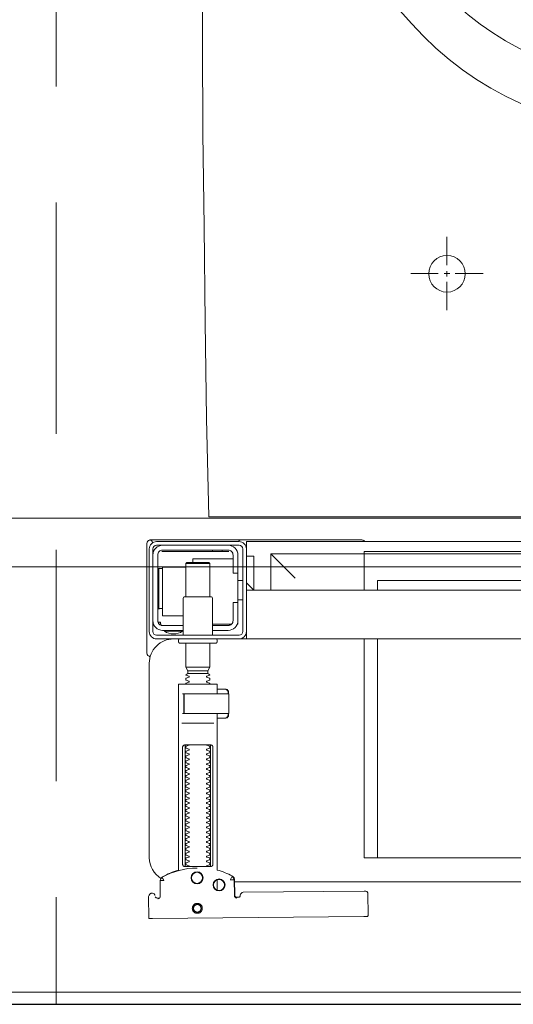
# Model space of a CAD drawing. Header units: millimetres. Extents: x 23192 to 177760, y -399809 to -79279.
# Tile 451 of 656: x 60295 to 60316, y -194641 to -194601. Entities that reach past the tile are written whole.
import ezdxf

# ---------------------------------------------------------------- set-up
doc = ezdxf.new("R2010")
doc.units = ezdxf.units.MM
doc.linetypes.add('DASHDOT', pattern=[25.4, 12.7, -6.35, 0, -6.35])
doc.linetypes.add('HIDDEN2', pattern=[4.7625, 3.175, -1.5875])
doc.layers.get('0').update_dxf_attribs({"lineweight": 0})
for name, color, linetype, lineweight in [('!! 0_ Istn-sciany', 3, 'Continuous', 30), ('!! 0_Osie', 1, 'DASHDOT', 13), ('!! 2 ZABUDOWA GK-MDF', 54, 'Continuous', 13), ('!! 2_wypos-sanitarne', 240, 'Continuous', 9), ('0-osie-liniA', 14, 'DASHDOT', 5)]:
    doc.layers.add(name, color=color, linetype=linetype, lineweight=lineweight)
doc.layers.add('!! 2_WYBURZENIA DO REMONTU', color=7, linetype='Continuous', lineweight=0, true_color=0x4d4d4d, plot=False)
doc.layers.add('!!_@ wypos sanit nd', color=7, linetype='Continuous', lineweight=0, plot=False)

# ---------------------------------------------------------------- blocks, each defined once
blk = doc.blocks.new('A$Cff2eaf8b')
for points in [[(0.16424, 0.07378), (0.16327, 0.07377), (0.16304, 0.07374), (0.16282, 0.07366), (0.16262, 0.07353), (0.16265, 0.07357), (0.16258, 0.07337), (0.16257, 0.07317, -0.157432), (0.16238, 0.07258), (0.1621, 0.07218, -0.241147), (0.16129, 0.07175), (0.1115, 0.07128), (0.11133, 0.07127), (0.11119, 0.07127), (0.11107, 0.07127), (0.11094, 0.07128), (0.11078, 0.0713), (0.11062, 0.07135), (0.11047, 0.07143), (0.11033, 0.07153), (0.11022, 0.07165), (0.11012, 0.07179), (0.11005, 0.07194), (0.11001, 0.0721), (0.10999, 0.07227), (0.10995, 0.08127), (0.11022, 0.08166)], [(0.19647, 0.0744), (0.19626, 0.07438), (0.19604, 0.0743), (0.19585, 0.07417), (0.19566, 0.07396, 0.132231), (0.19551, 0.07346), (0.19546, 0.06691)], [(0.19768, 0.0731, 0.415336), (0.19869, 0.07211)], [(0.19885, 0.07212), (0.19898, 0.07212), (0.19912, 0.07213), (0.19927, 0.07216), (0.1994, 0.07222), (0.19953, 0.07229), (0.19965, 0.07238), (0.19975, 0.07248), (0.20007, 0.07294, 0.158481), (0.20025, 0.07353)], [(0.18031, 0.06175, 0.125713), (0.19466, 0.06556, 0.121439), (0.19519, 0.06605, -0.262119), (0.2, 0.0575), (0.2, -0.0225, -0.414214), (0.19, -0.0325), (0.18751, -0.0325, 0.405519), (0.188, -0.032), (0.188, -0.0313, 0.414214), (0.1875, -0.0308), (0.1725, -0.0308, 0.414214), (0.172, -0.0313), (0.172, -0.032, 0.405519), (0.17249, -0.0325, 0.001664), (0.15993, -0.0325)], [(0.172, -0.00986), (0.172, -0.01366, 0.414214), (0.1722, -0.01386), (0.18462, -0.01386), (0.1878, -0.01386, 0.414214), (0.188, -0.01366), (0.188, 0.06267), (0.18885, 0.06292), (0.18969, 0.06319), (0.19052, 0.0635), (0.19134, 0.06382), (0.19215, 0.06417), (0.19295, 0.06454), (0.19374, 0.06494), (0.19456, 0.06538), (0.19464, 0.06544), (0.19473, 0.0655), (0.19481, 0.06557), (0.19488, 0.06564), (0.19495, 0.06572), (0.19502, 0.06581)], [(0.17647, 0.01114, 0.182836), (0.17636, 0.01123), (0.17515, 0.01163, 0.050055), (0.175, 0.0119), (0.175, 0.01218, 0.050055), (0.17515, 0.01244), (0.17636, 0.01285, 0.719897), (0.17636, 0.01323), (0.17515, 0.01363, 0.050055), (0.175, 0.0139), (0.175, 0.01418, 0.050055), (0.17515, 0.01444), (0.17636, 0.01485, 0.719897), (0.17636, 0.01523), (0.17515, 0.01563, 0.050055), (0.175, 0.0159), (0.175, 0.01618, 0.050055), (0.17515, 0.01644), (0.17636, 0.01685, 0.719897), (0.17636, 0.01723), (0.17515, 0.01763, 0.050055), (0.175, 0.0179), (0.175, 0.01818, 0.050055), (0.17515, 0.01844), (0.17636, 0.01885, 0.719897), (0.17636, 0.01923), (0.17515, 0.01963, 0.050055), (0.175, 0.0199), (0.175, 0.02018, 0.050055), (0.17515, 0.02044), (0.17636, 0.02085, 0.719897), (0.17636, 0.02123), (0.17515, 0.02163, 0.050055), (0.175, 0.0219), (0.175, 0.02218, 0.050055), (0.17515, 0.02244), (0.17636, 0.02285, 0.719897), (0.17636, 0.02323), (0.17515, 0.02363, 0.050055), (0.175, 0.0239), (0.175, 0.02418, 0.050055), (0.17515, 0.02444), (0.17636, 0.02485, 0.719897), (0.17636, 0.02523), (0.17515, 0.02563, 0.050055), (0.175, 0.0259), (0.175, 0.02618, 0.050055), (0.17515, 0.02644), (0.17636, 0.02685, 0.719897), (0.17636, 0.02723), (0.17515, 0.02763, 0.050055), (0.175, 0.0279), (0.175, 0.02818, 0.050055), (0.17515, 0.02844), (0.17636, 0.02885, 0.719897), (0.17636, 0.02923), (0.17515, 0.02963, 0.050055), (0.175, 0.0299), (0.175, 0.03018, 0.050055), (0.17515, 0.03044), (0.17636, 0.03085, 0.719897), (0.17636, 0.03123), (0.17515, 0.03163, 0.050055), (0.175, 0.0319), (0.175, 0.03218, 0.050055), (0.17515, 0.03244), (0.17636, 0.03285, 0.719897), (0.17636, 0.03323), (0.17515, 0.03363, 0.050055), (0.175, 0.0339), (0.175, 0.03418, 0.050055), (0.17515, 0.03444), (0.17636, 0.03485, 0.719897), (0.17636, 0.03523), (0.17515, 0.03563, 0.050055), (0.175, 0.0359), (0.175, 0.03618, 0.050055), (0.17515, 0.03644), (0.17636, 0.03685, 0.719897), (0.17636, 0.03723), (0.17515, 0.03763, 0.050055), (0.175, 0.0379), (0.175, 0.03818, 0.050055), (0.17515, 0.03844), (0.17636, 0.03885, 0.719897), (0.17636, 0.03923), (0.17515, 0.03963, 0.050055), (0.175, 0.0399), (0.175, 0.04018, 0.050055), (0.17515, 0.04044), (0.17636, 0.04085, 0.719897), (0.17636, 0.04123), (0.17515, 0.04163, 0.050055), (0.175, 0.0419), (0.175, 0.04218, 0.050055), (0.17515, 0.04244), (0.17636, 0.04285, 0.719897), (0.17636, 0.04323), (0.17515, 0.04363, 0.050055), (0.175, 0.0439), (0.175, 0.04418, 0.050055), (0.17515, 0.04444), (0.17636, 0.04485, 0.719897), (0.17636, 0.04523), (0.17515, 0.04563, 0.050055), (0.175, 0.0459), (0.175, 0.04618, 0.050055), (0.17515, 0.04644), (0.17636, 0.04685, 0.719897), (0.17636, 0.04723), (0.17515, 0.04763, 0.050055), (0.175, 0.0479), (0.175, 0.04818, 0.050055), (0.17515, 0.04844), (0.17636, 0.04885, 0.719897), (0.17636, 0.04923), (0.17515, 0.04963, 0.050055), (0.175, 0.0499), (0.175, 0.05018, 0.050055), (0.17515, 0.05044), (0.17636, 0.05085, 0.719897), (0.17636, 0.05123), (0.17515, 0.05163, 0.050055), (0.175, 0.0519), (0.175, 0.05218, 0.050055), (0.17515, 0.05244), (0.17636, 0.05285, 0.719897), (0.17636, 0.05323), (0.17515, 0.05363, 0.050055), (0.175, 0.0539), (0.175, 0.05418, 0.050055), (0.17515, 0.05444), (0.17636, 0.05485, 0.719897), (0.17636, 0.05523), (0.17515, 0.05563, 0.050055), (0.175, 0.0559), (0.175, 0.05618, 0.050055), (0.17515, 0.05644), (0.17636, 0.05685, 0.719897), (0.17636, 0.05723), (0.17515, 0.05763, 0.050055), (0.175, 0.0579), (0.175, 0.05818, 0.050055), (0.17515, 0.05844), (0.17636, 0.05885, 0.719897), (0.17636, 0.05923), (0.17515, 0.05963, 0.050055), (0.175, 0.0599), (0.175, 0.06018, 0.050055), (0.17515, 0.06044), (0.17636, 0.06085, 0.474594), (0.17647, 0.06114)], [(0.18353, 0.06114, 0.474594), (0.18364, 0.06085), (0.18485, 0.06044, 0.050055), (0.185, 0.06018), (0.185, 0.0599, 0.050055), (0.18485, 0.05963), (0.18364, 0.05923, 0.719897), (0.18364, 0.05885), (0.18485, 0.05844, 0.050055), (0.185, 0.05818), (0.185, 0.0579, 0.050055), (0.18485, 0.05763), (0.18364, 0.05723, 0.719897), (0.18364, 0.05685), (0.18485, 0.05644, 0.050055), (0.185, 0.05618), (0.185, 0.0559, 0.050055), (0.18485, 0.05563), (0.18364, 0.05523, 0.719897), (0.18364, 0.05485), (0.18485, 0.05444, 0.050055), (0.185, 0.05418), (0.185, 0.0539, 0.050055), (0.18485, 0.05363), (0.18364, 0.05323, 0.719897), (0.18364, 0.05285), (0.18485, 0.05244, 0.050055), (0.185, 0.05218), (0.185, 0.0519, 0.050055), (0.18485, 0.05163), (0.18364, 0.05123, 0.719897), (0.18364, 0.05085), (0.18485, 0.05044, 0.050055), (0.185, 0.05018), (0.185, 0.0499, 0.050055), (0.18485, 0.04963), (0.18364, 0.04923, 0.719897), (0.18364, 0.04885), (0.18485, 0.04844, 0.050055), (0.185, 0.04818), (0.185, 0.0479, 0.050055), (0.18485, 0.04763), (0.18364, 0.04723, 0.719897), (0.18364, 0.04685), (0.18485, 0.04644, 0.050055), (0.185, 0.04618), (0.185, 0.0459, 0.050055), (0.18485, 0.04563), (0.18364, 0.04523, 0.719897), (0.18364, 0.04485), (0.18485, 0.04444, 0.050055), (0.185, 0.04418), (0.185, 0.0439, 0.050055), (0.18485, 0.04363), (0.18364, 0.04323, 0.719897), (0.18364, 0.04285), (0.18485, 0.04244, 0.050055), (0.185, 0.04218), (0.185, 0.0419, 0.050055), (0.18485, 0.04163), (0.18364, 0.04123, 0.719897), (0.18364, 0.04085), (0.18485, 0.04044, 0.050055), (0.185, 0.04018), (0.185, 0.0399, 0.050055), (0.18485, 0.03963), (0.18364, 0.03923, 0.719897), (0.18364, 0.03885), (0.18485, 0.03844, 0.050055), (0.185, 0.03818), (0.185, 0.0379, 0.050055), (0.18485, 0.03763), (0.18364, 0.03723, 0.719897), (0.18364, 0.03685), (0.18485, 0.03644, 0.050055), (0.185, 0.03618), (0.185, 0.0359, 0.050055), (0.18485, 0.03563), (0.18364, 0.03523, 0.719897), (0.18364, 0.03485), (0.18485, 0.03444, 0.050055), (0.185, 0.03418), (0.185, 0.0339, 0.050055), (0.18485, 0.03363), (0.18364, 0.03323, 0.719897), (0.18364, 0.03285), (0.18485, 0.03244, 0.050055), (0.185, 0.03218), (0.185, 0.0319, 0.050055), (0.18485, 0.03163), (0.18364, 0.03123, 0.719897), (0.18364, 0.03085), (0.18485, 0.03044, 0.050055), (0.185, 0.03018), (0.185, 0.0299, 0.050055), (0.18485, 0.02963), (0.18364, 0.02923, 0.719897), (0.18364, 0.02885), (0.18485, 0.02844, 0.050055), (0.185, 0.02818), (0.185, 0.0279, 0.050055), (0.18485, 0.02763), (0.18364, 0.02723, 0.719897), (0.18364, 0.02685), (0.18485, 0.02644, 0.050055), (0.185, 0.02618), (0.185, 0.0259, 0.050055), (0.18485, 0.02563), (0.18364, 0.02523, 0.719897), (0.18364, 0.02485), (0.18485, 0.02444, 0.050055), (0.185, 0.02418), (0.185, 0.0239, 0.050055), (0.18485, 0.02363), (0.18364, 0.02323, 0.719897), (0.18364, 0.02285), (0.18485, 0.02244, 0.050055), (0.185, 0.02218), (0.185, 0.0219, 0.050055), (0.18485, 0.02163), (0.18364, 0.02123, 0.719897), (0.18364, 0.02085), (0.18485, 0.02044, 0.050055), (0.185, 0.02018), (0.185, 0.0199, 0.050055), (0.18485, 0.01963), (0.18364, 0.01923, 0.719897), (0.18364, 0.01885), (0.18485, 0.01844, 0.050055), (0.185, 0.01818), (0.185, 0.0179, 0.050055), (0.18485, 0.01763), (0.18364, 0.01723, 0.719897), (0.18364, 0.01685), (0.18485, 0.01644, 0.050055), (0.185, 0.01618), (0.185, 0.0159, 0.050055), (0.18485, 0.01563), (0.18364, 0.01523, 0.719897), (0.18364, 0.01485), (0.18485, 0.01444, 0.050055), (0.185, 0.01418), (0.185, 0.0139, 0.050055), (0.18485, 0.01363), (0.18364, 0.01323, 0.719897), (0.18364, 0.01285), (0.18485, 0.01244, 0.050055), (0.185, 0.01218), (0.185, 0.0119, 0.050055), (0.18485, 0.01163), (0.18364, 0.01123, 0.182836), (0.18353, 0.01114)], [(0.18575, -0.00966), (0.18575, -0.00207), (0.18572, -0.00196), (0.18564, -0.00189), (0.18554, -0.00186), (0.18565, -0.00188), (0.18573, -0.00194), (0.18577, -0.00204), (0.18577, -0.00966), (0.18574, -0.00977), (0.18566, -0.00984), (0.18547, -0.00986), (0.18558, -0.00981), (0.18563, -0.00966), (0.18563, -0.00206), (0.18557, -0.00191), (0.18547, -0.00186), (0.16743, -0.00186, 0.414214), (0.16723, -0.00206), (0.16723, -0.00966, 0.414214), (0.16743, -0.00986), (0.18547, -0.00986)], [(0.18555, -0.00986, 0.414213), (0.18575, -0.00966), (0.18575, -0.00207), (0.18575, -0.00966), (0.18572, -0.00977), (0.18564, -0.00984), (0.18554, -0.00986)], [(0.175, -0.01382), (0.175, -0.01406, -0.050055), (0.17515, -0.01432), (0.17636, -0.01473, -0.719897), (0.17636, -0.01511), (0.17515, -0.01552, -0.050055), (0.175, -0.01578), (0.175, -0.01606, -0.050055), (0.17515, -0.01632), (0.17636, -0.01673, -0.719897), (0.17636, -0.01711), (0.17515, -0.01752, -0.050055), (0.175, -0.01778), (0.1759, -0.0183), (0.1759, -0.01936), (0.175, -0.02092), (0.175, -0.0308)], [(0.185, -0.01382), (0.185, -0.01406, 0.050055), (0.18485, -0.01432), (0.18364, -0.01473, 0.719897), (0.18364, -0.01511), (0.18485, -0.01552, 0.050055), (0.185, -0.01578), (0.185, -0.01606, 0.050055), (0.18485, -0.01632), (0.18364, -0.01673, 0.719897), (0.18364, -0.01711), (0.18485, -0.01752, 0.050055), (0.185, -0.01778), (0.1841, -0.0183), (0.1841, -0.01936), (0.185, -0.02092), (0.185, -0.0308)], [(0.2001, -0.02534, 0.126559), (0.19961, -0.02525)], [(0.20099, -0.02671, 0.198909), (0.20055, -0.02564, 0.091301), (0.2001, -0.02534)], [(0.16379, -0.0385), (0.1635, -0.0385), (0.1635, -0.04, -0.414214), (0.1675, -0.036), (0.174, -0.036)], [(0.174, -0.034), (0.174, -0.0493, 0.414214), (0.1745, -0.0498), (0.1855, -0.0498, 0.414214), (0.186, -0.0493), (0.186, -0.034)], [(0.19375, -0.03562, 0.119096), (0.19, -0.03454, 0.119096), (0.18625, -0.03562)], [(0.19375, -0.036), (0.19375, -0.03562), (0.18625, -0.03562), (0.18625, -0.036), (0.1945, -0.036, -0.414214), (0.1985, -0.04)], [(0.174, -0.038), (0.1675, -0.038, 0.414214), (0.1655, -0.04), (0.1655, -0.0475), (0.1635, -0.0475), (0.1635, -0.067, 0.414214), (0.1675, -0.071)], [(0.1635, -0.0595), (0.1655, -0.0595), (0.1655, -0.067, 0.414214), (0.1675, -0.069), (0.1945, -0.069, 0.414214), (0.1965, -0.067), (0.1965, -0.04, 0.414214), (0.1945, -0.038), (0.186, -0.038)], [(0.1945, -0.04497), (0.19515, -0.04496), (0.19542, -0.04496), (0.1956, -0.04496), (0.19566, -0.04496, 0.116465), (0.19589, -0.0449), (0.196, -0.04485), (0.196, -0.06155), (0.19589, -0.0615, 0.116465), (0.19566, -0.06144), (0.19542, -0.06144), (0.19515, -0.06144), (0.1945, -0.06143)], [(0.1945, -0.071, 0.414214), (0.1985, -0.067)], [(0.11124, -0.0725), (0.11142, -0.07274), (0.11165, -0.07293), (0.11192, -0.07308), (0.1122, -0.07317), (0.1125, -0.0732), (0.1623, -0.0732, 0.326231), (0.16325, -0.0725)], [(0.1987, -0.07216, 0.000114), (0.1987, -0.07216, 0.517015), (0.20003, -0.07309), (0.19993, -0.07313), (0.19983, -0.07315), (0.19971, -0.07318), (0.19958, -0.07319), (0.19948, -0.07319), (0.19903, -0.07319), (0.19841, -0.07319), (0.19771, -0.07319), (0.16427, -0.07319), (0.16392, -0.07319), (0.16356, -0.07319), (0.16323, -0.07319), (0.16293, -0.07319), (0.16269, -0.07319), (0.16249, -0.07319), (0.16236, -0.07319)], [(0.2001, -0.07306, 0.091301), (0.20055, -0.07276, 0.198909), (0.20099, -0.0717)]]:
    blk.add_lwpolyline(points, format="xyb")
for points in [[(0.19864, 0.08252), (0.11173, 0.08169)], [(0.20013, 0.08252), (0.20025, 0.07353)], [(0.16386, 0.07389), (0.16409, 0.07384), (0.16425, 0.07378), (0.1644, 0.07368), (0.16452, 0.07356), (0.16463, 0.07342), (0.16471, 0.07326), (0.16476, 0.07309), (0.16478, 0.07292), (0.16496, 0.06636), (0.16497, 0.06624), (0.16498, 0.06614), (0.165, 0.06604), (0.16503, 0.06594), (0.16507, 0.06584), (0.16511, 0.06575), (0.16516, 0.06566), (0.16521, 0.06557), (0.16527, 0.06549), (0.16534, 0.0654), (0.16542, 0.06533), (0.1655, 0.06526), (0.16558, 0.06519), (0.16567, 0.06513), (0.16576, 0.06508), (0.16651, 0.0647), (0.16726, 0.06433), (0.16803, 0.06399), (0.16881, 0.06367), (0.1696, 0.06337), (0.17039, 0.06309), (0.17119, 0.06284), (0.172, 0.0626), (0.172, -0.00186)], [(0.1651, 0.06653), (0.16492, 0.07312), (0.1649, 0.07329), (0.16485, 0.07345), (0.16478, 0.07361), (0.16467, 0.07374), (0.16455, 0.07386), (0.16441, 0.07396), (0.16425, 0.07403), (0.16409, 0.07408), (0.16391, 0.07409)], [(0.19757, 0.07355), (0.19749, 0.07368), (0.19738, 0.0738), (0.19726, 0.0739), (0.19713, 0.07399), (0.19698, 0.07405), (0.19683, 0.07408), (0.19667, 0.07409), (0.19577, 0.07408)], [(0.172, 0.07087), (0.172, 0.06656)], [(0.16493, 0.0675), (-0.16477, 0.0675)], [(-0.11847, -0.0325), (-0.11847, 0.0575), (0.11153, 0.0575), (0.11153, -0.0325)], [(0.10602, 0.0575), (0.10602, -0.0325)], [(0.17483, 0.06014), (0.17483, 0.01214)], [(0.18523, 0.01214), (0.18523, 0.06014)], [(0.16811, -0.00015), (0.16776, -0.00056), (0.16776, -0.00022), (0.16779, -0.00011), (0.16786, -0.00004), (0.16797, 0), (0.1681, 0.00001), (0.16822, 0.00001), (0.16841, 0.00003), (0.16887, 0.00014), (0.172, 0.00014)], [(0.16848, 0.00006), (0.16856, 0.00012), (0.16876, 0.00014)], [(0.18662, 0.00214), (0.17345, 0.00214)], [(0.16732, -0.0019), (0.16732, -0.00074), (0.16736, -0.00062), (0.16746, -0.00054), (0.16767, -0.00049)], [(0.16751, -0.00165), (0.16754, -0.00139), (0.16766, -0.00086)], [(0.17371, -0.00186), (0.18481, -0.00186), (0.18637, -0.00186)], [(0.16767, -0.01124), (0.16755, -0.01122), (0.16746, -0.01119), (0.16737, -0.01112), (0.16732, -0.01098), (0.16732, -0.00983)], [(0.16766, -0.01087), (0.16754, -0.01033), (0.16751, -0.01008)], [(0.172, -0.01186), (0.16887, -0.01186), (0.16841, -0.01176), (0.16831, -0.01174), (0.16819, -0.01174), (0.16806, -0.01173), (0.16794, -0.01172), (0.16783, -0.01166), (0.16776, -0.01151), (0.16776, -0.01117), (0.16811, -0.01157)], [(0.16876, -0.01186), (0.16866, -0.01186), (0.16848, -0.01178)], [(0.18558, -0.00986), (0.18637, -0.00986)], [(0.1759, -0.0183), (0.1841, -0.0183)], [(0.1841, -0.01936), (0.1759, -0.01936)], [(0.185, -0.02092), (0.175, -0.02092)], [(0.19962, -0.02522), (0.19976, -0.02523), (0.19987, -0.02526), (0.20001, -0.0253)], [(0.20099, -0.02671), (0.20099, -0.0717)], [(-0.16, -0.0355), (-0.16, -0.0325), (0.16, -0.0325), (0.16, -0.0355)], [(0.16, -0.0485), (0.16, -0.0365)], [(0.1635, -0.0475), (0.1635, -0.04)], [(0.174, -0.0385), (0.16618, -0.0385)], [(0.167, -0.03806), (0.16693, -0.03815), (0.16687, -0.03825), (0.16681, -0.03837), (0.16675, -0.0385)], [(0.19499, -0.03806), (0.19506, -0.03814), (0.19512, -0.03823), (0.19517, -0.03833), (0.19521, -0.03842), (0.19525, -0.03853), (0.19528, -0.03863), (0.19531, -0.03874), (0.19533, -0.03885), (0.19535, -0.03896), (0.19537, -0.03907), (0.19538, -0.03917), (0.19539, -0.03927), (0.19537, -0.03937), (0.19547, -0.0394), (0.19557, -0.0394), (0.19567, -0.0394), (0.19578, -0.0394), (0.19589, -0.0394), (0.19612, -0.0394), (0.19616, -0.0393), (0.19615, -0.03919), (0.19613, -0.03907), (0.19609, -0.03894), (0.19605, -0.03882), (0.19594, -0.03861)], [(0.186, -0.042), (0.1945, -0.042), (0.1945, -0.062), (0.185, -0.062)], [(0.1615, -0.0485), (0.1635, -0.0485)], [(0.19591, -0.04489), (0.19602, -0.04489), (0.19615, -0.04489), (0.19632, -0.04489), (0.1965, -0.04489)], [(0.16, -0.0555), (0.157, -0.0525), (0.16, -0.0525), (-0.16, -0.0525), (-0.157, -0.0525), (-0.16, -0.0555)], [(0.10602, -0.0525), (0.10602, -0.05658), (-0.11847, -0.05658)], [(0.11153, -0.0525), (0.11153, -0.0675), (0.15, -0.0675)], [(0.14, -0.0575), (0.15, -0.0675), (0.15, -0.0525)], [(0.16, -0.0665), (0.157, -0.0665), (0.157, -0.0525)], [(0.175, -0.0498), (0.175, -0.06346), (0.1755, -0.06396), (0.1845, -0.06396), (0.185, -0.06346), (0.185, -0.0498)], [(0.1615, -0.0565), (0.1635, -0.0565)], [(0.1655, -0.0655), (0.182, -0.0655), (0.182, -0.06396)], [(0.185, -0.06346), (0.175, -0.06346)], [(0.1965, -0.06151), (0.19632, -0.06151), (0.19615, -0.06151), (0.19602, -0.06151), (0.19591, -0.06151)], [(0.16721, -0.0685), (0.19466, -0.0685), (0.19478, -0.0685)], [(0.17, -0.069), (0.17, -0.0685)], [(0.174, -0.069), (0.174, -0.0685)], [(0.16, -0.0695), (0.16, -0.0725), (0.03305, -0.0725)]]:
    blk.add_lwpolyline(points)
for points in [[(0.18024, 0.0763), (0.18044, 0.07631), (0.18064, 0.07634), (0.18083, 0.07639), (0.18102, 0.07646), (0.1812, 0.07655), (0.18138, 0.07665), (0.18154, 0.07677), (0.18168, 0.07691), (0.18182, 0.07706), (0.18193, 0.07722), (0.18204, 0.0774), (0.18212, 0.07758), (0.18219, 0.07777), (0.18223, 0.07796), (0.18226, 0.07816), (0.18227, 0.07836), (0.18226, 0.07857), (0.18223, 0.07876), (0.18217, 0.07896), (0.18211, 0.07915), (0.18202, 0.07933), (0.18191, 0.0795), (0.18179, 0.07966), (0.18165, 0.07981), (0.1815, 0.07994), (0.18134, 0.08006), (0.18117, 0.08016), (0.18099, 0.08024), (0.1808, 0.08031), (0.1806, 0.08036), (0.1804, 0.08038), (0.1802, 0.08039), (0.18, 0.08038), (0.1798, 0.08035), (0.17961, 0.0803), (0.17942, 0.08023), (0.17924, 0.08014), (0.17907, 0.08004), (0.17891, 0.07992), (0.17876, 0.07978), (0.17863, 0.07963), (0.17851, 0.07947), (0.17841, 0.07929), (0.17832, 0.07911), (0.17826, 0.07892), (0.17821, 0.07872), (0.17818, 0.07853), (0.17817, 0.07832), (0.17819, 0.07812), (0.17822, 0.07793), (0.17827, 0.07773), (0.17834, 0.07754), (0.17842, 0.07736), (0.17853, 0.07719), (0.17865, 0.07703), (0.17879, 0.07688), (0.17894, 0.07675), (0.1791, 0.07663), (0.17927, 0.07653), (0.17946, 0.07645), (0.17965, 0.07638), (0.17984, 0.07633), (0.18004, 0.07631)], [(0.18023, 0.07679), (0.18038, 0.0768), (0.18053, 0.07682), (0.18068, 0.07686), (0.18082, 0.07691), (0.18096, 0.07698), (0.18109, 0.07706), (0.18121, 0.07715), (0.18132, 0.07725), (0.18143, 0.07737), (0.18151, 0.07749), (0.18159, 0.07762), (0.18166, 0.07776), (0.18171, 0.0779), (0.18174, 0.07805), (0.18176, 0.0782), (0.18177, 0.07835), (0.18176, 0.0785), (0.18174, 0.07866), (0.1817, 0.0788), (0.18164, 0.07895), (0.18158, 0.07908), (0.1815, 0.07921), (0.18141, 0.07933), (0.1813, 0.07944), (0.18119, 0.07955), (0.18107, 0.07964), (0.18093, 0.07971), (0.1808, 0.07978), (0.18065, 0.07983), (0.18051, 0.07986), (0.18036, 0.07988), (0.1802, 0.07989), (0.18005, 0.07988), (0.1799, 0.07986), (0.17975, 0.07982), (0.17961, 0.07976), (0.17947, 0.0797), (0.17935, 0.07962), (0.17922, 0.07953), (0.17911, 0.07942), (0.17901, 0.07931), (0.17892, 0.07919), (0.17884, 0.07906), (0.17878, 0.07892), (0.17873, 0.07877), (0.1787, 0.07863), (0.17867, 0.07848), (0.17867, 0.07832), (0.17868, 0.07817), (0.1787, 0.07802), (0.17874, 0.07787), (0.17879, 0.07773), (0.17886, 0.07759), (0.17894, 0.07746), (0.17903, 0.07734), (0.17913, 0.07723), (0.17925, 0.07713), (0.17937, 0.07704), (0.1795, 0.07696), (0.17964, 0.0769), (0.17978, 0.07685), (0.17993, 0.07682), (0.18008, 0.07679)], [(0.16587, 0.06536), (0.16582, 0.06538), (0.16577, 0.06542), (0.16573, 0.06545), (0.16568, 0.06549), (0.16563, 0.06553), (0.16558, 0.06558), (0.16553, 0.06563), (0.16548, 0.06568), (0.16544, 0.06573), (0.1654, 0.06579), (0.16536, 0.06585), (0.16532, 0.06591), (0.16529, 0.06597), (0.16526, 0.06603), (0.16523, 0.0661), (0.16521, 0.06616), (0.16519, 0.06623), (0.16517, 0.06629), (0.16515, 0.06636), (0.16514, 0.06642), (0.16514, 0.06648), (0.16513, 0.06654), (0.16513, 0.06659), (0.16518, 0.06661), (0.16643, 0.06666), (0.16648, 0.06666), (0.16654, 0.06666), (0.16659, 0.06668), (0.16664, 0.06665), (0.16661, 0.06661), (0.16658, 0.06656), (0.16655, 0.06651), (0.16652, 0.06645), (0.16594, 0.06536)], [(0.18533, 0.06114), (0.18541, 0.06113), (0.1855, 0.06112), (0.18559, 0.06111), (0.18567, 0.06108), (0.18575, 0.06105), (0.18583, 0.06101), (0.18591, 0.06096), (0.18597, 0.0609), (0.18604, 0.06084), (0.18609, 0.06076), (0.18615, 0.06068), (0.18619, 0.06058), (0.18623, 0.06048), (0.18625, 0.06037), (0.18627, 0.06025), (0.18628, 0.06014), (0.18628, 0.01214), (0.18627, 0.01202), (0.18625, 0.01191), (0.18623, 0.0118), (0.18619, 0.01169), (0.18615, 0.0116), (0.18609, 0.01151), (0.18604, 0.01144), (0.18597, 0.01137), (0.18591, 0.01131), (0.18583, 0.01126), (0.18575, 0.01122), (0.18567, 0.01119), (0.18559, 0.01117), (0.1855, 0.01115), (0.18541, 0.01114), (0.18533, 0.01114), (0.17475, 0.01114), (0.17466, 0.01114), (0.17457, 0.01115), (0.17449, 0.01117), (0.1744, 0.01119), (0.17432, 0.01122), (0.17424, 0.01126), (0.17416, 0.01131), (0.17409, 0.01137), (0.17403, 0.01144), (0.17397, 0.01151), (0.17392, 0.0116), (0.17387, 0.01169), (0.17384, 0.0118), (0.17381, 0.01191), (0.17379, 0.01202), (0.17379, 0.01214), (0.17379, 0.06014), (0.17379, 0.06025), (0.17381, 0.06037), (0.17384, 0.06048), (0.17387, 0.06058), (0.17392, 0.06068), (0.17397, 0.06076), (0.17403, 0.06084), (0.17409, 0.0609), (0.17416, 0.06096), (0.17424, 0.06101), (0.17432, 0.06105), (0.1744, 0.06108), (0.17449, 0.06111), (0.17457, 0.06112), (0.17466, 0.06113), (0.17475, 0.06114)], [(-0.11847, -0.0685), (0.11153, -0.0685), (0.11153, -0.0675), (-0.11847, -0.0675)]]:
    blk.add_lwpolyline(points, close=True)
for points in [[(0.19546, 0.0669), (0.19546, 0.0669), (0.19546, 0.0669), (0.19546, 0.06691), (0.19546, 0.06691), (0.19546, 0.06691), (0.19546, 0.06691), (0.19546, 0.06691), (0.19546, 0.06691), (0.19546, 0.06691), (0.19546, 0.06691), (0.19546, 0.06691), (0.19546, 0.06691), (0.19546, 0.06691), (0.19546, 0.06691), (0.19546, 0.06691), (0.19546, 0.06691), (0.19546, 0.06691), (0.19546, 0.06691), (0.19546, 0.06691), (0.19546, 0.0669), (0.19546, 0.0669), (0.19546, 0.0669), (0.19546, 0.0669), (0.19546, 0.0669), (0.19546, 0.0669), (0.19546, 0.0669), (0.19546, 0.0669), (0.19546, 0.0669), (0.19546, 0.0669), (0.19546, 0.0669), (0.19546, 0.0669), (0.19546, 0.0669), (0.19546, 0.0669), (0.19546, 0.0669), (0.19546, 0.0669), (0.19545, 0.0669), (0.19545, 0.06691), (0.19545, 0.06691), (0.19545, 0.06691), (0.19545, 0.06691), (0.19545, 0.06691), (0.19545, 0.06691), (0.19545, 0.06691), (0.19545, 0.06691), (0.19544, 0.06691), (0.19544, 0.06691), (0.19544, 0.0669), (0.19544, 0.0669), (0.19544, 0.0669), (0.19543, 0.0669), (0.19543, 0.0669), (0.19543, 0.0669), (0.19543, 0.0669), (0.19543, 0.0669), (0.19543, 0.0669), (0.19543, 0.0669), (0.19542, 0.0669), (0.19542, 0.0669), (0.19542, 0.0669), (0.19542, 0.0669), (0.19542, 0.0669), (0.19541, 0.0669), (0.19541, 0.0669), (0.19541, 0.0669), (0.19541, 0.0669), (0.19541, 0.0669), (0.1954, 0.0669), (0.1954, 0.0669), (0.1954, 0.0669), (0.19539, 0.0669), (0.19539, 0.0669), (0.19539, 0.0669), (0.19537, 0.06691), (0.19537, 0.06691), (0.19537, 0.06691), (0.19536, 0.06691), (0.19536, 0.06691), (0.19535, 0.06691), (0.19535, 0.06691), (0.19534, 0.06691), (0.19534, 0.06691), (0.19533, 0.06691), (0.19533, 0.06691), (0.19532, 0.06691), (0.19532, 0.06691), (0.19531, 0.06691), (0.19531, 0.06691), (0.1953, 0.06691), (0.19529, 0.06691), (0.19529, 0.06691), (0.19528, 0.06691), (0.19527, 0.06691), (0.19527, 0.06691), (0.19526, 0.06691), (0.19525, 0.06691), (0.19524, 0.06691), (0.19523, 0.06691), (0.19523, 0.06691), (0.19522, 0.06691), (0.19521, 0.06691), (0.1952, 0.06691), (0.19519, 0.06691), (0.19518, 0.06691), (0.19517, 0.06691), (0.19516, 0.06691), (0.19515, 0.06691), (0.19514, 0.06691), (0.19513, 0.06691), (0.19512, 0.06691), (0.19511, 0.06691), (0.1951, 0.06691), (0.19509, 0.06691), (0.19508, 0.06691), (0.19507, 0.06691), (0.19506, 0.06691), (0.19505, 0.06691), (0.19504, 0.06691), (0.19503, 0.06691), (0.19502, 0.06691), (0.19501, 0.06691), (0.19499, 0.06691), (0.19498, 0.06691), (0.19497, 0.06691), (0.19496, 0.06691), (0.19495, 0.06691), (0.19494, 0.06692), (0.19492, 0.06692), (0.19491, 0.06692), (0.1949, 0.06692), (0.19489, 0.06692), (0.19487, 0.06692), (0.19486, 0.06692), (0.19485, 0.06692), (0.19484, 0.06692), (0.19482, 0.06692), (0.19481, 0.06692), (0.19469, 0.06692), (0.19464, 0.06692), (0.19459, 0.06692), (0.19456, 0.06692), (0.19453, 0.06692), (0.19451, 0.06692), (0.19448, 0.06692), (0.19445, 0.06692), (0.19443, 0.06692), (0.1944, 0.06692), (0.19438, 0.06692), (0.19435, 0.06692), (0.19433, 0.06692), (0.1943, 0.06692), (0.19428, 0.06692), (0.19427, 0.06692), (0.19425, 0.06692), (0.19423, 0.06692), (0.19422, 0.06692), (0.19421, 0.06692), (0.19419, 0.06692), (0.19418, 0.06692), (0.19418, 0.06692), (0.19417, 0.06692), (0.19416, 0.06692), (0.19416, 0.06692), (0.19415, 0.06692), (0.19415, 0.06693), (0.19414, 0.06693), (0.19414, 0.06693), (0.19413, 0.06693), (0.19413, 0.06693), (0.19412, 0.06693), (0.19412, 0.06693), (0.19411, 0.06693), (0.19411, 0.06693), (0.19411, 0.06692), (0.1941, 0.06692), (0.1941, 0.06692), (0.1941, 0.06692), (0.19409, 0.06692), (0.19409, 0.06692), (0.19409, 0.06692), (0.19408, 0.06692), (0.19408, 0.06692), (0.19408, 0.06692), (0.19407, 0.06692), (0.19407, 0.06692), (0.19406, 0.06692), (0.19406, 0.06692), (0.19406, 0.06692), (0.19406, 0.06692), (0.19405, 0.06692), (0.19405, 0.06692), (0.19405, 0.06692), (0.19405, 0.06692), (0.19404, 0.06693), (0.19404, 0.06693), (0.19404, 0.06693), (0.19403, 0.06693), (0.19403, 0.06693), (0.19402, 0.06693), (0.19402, 0.06694), (0.19402, 0.06694), (0.19401, 0.06694), (0.19401, 0.06694), (0.19401, 0.06694), (0.194, 0.06694), (0.194, 0.06694), (0.194, 0.06694), (0.194, 0.06694), (0.194, 0.06694), (0.194, 0.06694), (0.19399, 0.06694), (0.19399, 0.06694), (0.19399, 0.06694), (0.19399, 0.06694), (0.19399, 0.06694), (0.19399, 0.06694), (0.19399, 0.06694), (0.19398, 0.06694), (0.19398, 0.06694), (0.19398, 0.06694), (0.19398, 0.06693), (0.19398, 0.06693), (0.19397, 0.06693), (0.19397, 0.06693), (0.19397, 0.06693), (0.19397, 0.06693), (0.19397, 0.06692), (0.19397, 0.06692), (0.19397, 0.06692), (0.19397, 0.06692), (0.19397, 0.06692), (0.19397, 0.06691), (0.19397, 0.06691), (0.19397, 0.06691), (0.19397, 0.06691), (0.19397, 0.0669), (0.19397, 0.0669), (0.19397, 0.0669), (0.19397, 0.0669), (0.19397, 0.0669), (0.19397, 0.06689), (0.19397, 0.06689), (0.19397, 0.06689), (0.19397, 0.06689), (0.19397, 0.06689), (0.19397, 0.06688), (0.19397, 0.06688), (0.19398, 0.06688), (0.19398, 0.06688), (0.19398, 0.06688), (0.19398, 0.06687), (0.19399, 0.06687), (0.19399, 0.06687), (0.19399, 0.06687), (0.194, 0.06686), (0.194, 0.06686), (0.19401, 0.06685), (0.19401, 0.06685), (0.19401, 0.06685), (0.19402, 0.06684), (0.19402, 0.06684), (0.19402, 0.06684), (0.19402, 0.06683), (0.19403, 0.06683), (0.19403, 0.06683), (0.19403, 0.06682), (0.19403, 0.06682), (0.19403, 0.06682), (0.19403, 0.06681), (0.19403, 0.06681), (0.19404, 0.06681), (0.19404, 0.06681), (0.19404, 0.0668), (0.19404, 0.0668), (0.19404, 0.0668), (0.19404, 0.06679), (0.19405, 0.06679), (0.19405, 0.06679), (0.19405, 0.06678), (0.19405, 0.06678), (0.19405, 0.06677), (0.19406, 0.06677), (0.19406, 0.06677), (0.19406, 0.06676), (0.19406, 0.06676), (0.19407, 0.06675), (0.19407, 0.06675), (0.19407, 0.06674), (0.19408, 0.06673), (0.19408, 0.06672), (0.19409, 0.06671), (0.1941, 0.0667), (0.1941, 0.06669), (0.19411, 0.06668), (0.19412, 0.06666), (0.19414, 0.06663), (0.19416, 0.06659), (0.19418, 0.06655), (0.19419, 0.06653), (0.1942, 0.06652), (0.19421, 0.0665), (0.19422, 0.06648), (0.19423, 0.06646), (0.19433, 0.06627), (0.19434, 0.06626), (0.19435, 0.06624), (0.19436, 0.06622), (0.19437, 0.06621), (0.19438, 0.06619), (0.19439, 0.06618), (0.1944, 0.06616), (0.1944, 0.06614), (0.19441, 0.06613), (0.19442, 0.06611), (0.19443, 0.0661), (0.19444, 0.06608), (0.19445, 0.06607), (0.19445, 0.06605), (0.19446, 0.06604), (0.19447, 0.06603), (0.19448, 0.06601), (0.19448, 0.066), (0.19449, 0.06598), (0.1945, 0.06597), (0.19451, 0.06596), (0.19451, 0.06595), (0.19452, 0.06593), (0.19453, 0.06592), (0.19453, 0.06591), (0.19454, 0.0659), (0.19455, 0.06588), (0.19455, 0.06587), (0.19456, 0.06586), (0.19457, 0.06585), (0.19457, 0.06584), (0.19458, 0.06583), (0.19458, 0.06582), (0.19459, 0.06581), (0.19459, 0.0658), (0.1946, 0.06579), (0.1946, 0.06578), (0.19461, 0.06577), (0.19461, 0.06576), (0.19462, 0.06575), (0.19462, 0.06574), (0.19463, 0.06573), (0.19463, 0.06572), (0.19464, 0.06572), (0.19464, 0.06571), (0.19464, 0.0657), (0.19465, 0.06569), (0.19465, 0.06569), (0.19466, 0.06568), (0.19466, 0.06567), (0.19466, 0.06567), (0.19467, 0.06566), (0.19467, 0.06566), (0.19467, 0.06565), (0.19467, 0.06565), (0.19468, 0.06564), (0.19468, 0.06564), (0.19468, 0.06564), (0.19468, 0.06563), (0.19468, 0.06563), (0.19468, 0.06563), (0.19468, 0.06563), (0.19468, 0.06563), (0.19468, 0.06562), (0.19469, 0.06562), (0.19469, 0.06562), (0.19469, 0.06562), (0.19469, 0.06562), (0.19469, 0.06562), (0.19469, 0.06562), (0.19469, 0.06561), (0.19469, 0.06561), (0.19469, 0.06561), (0.19469, 0.06561), (0.19469, 0.06561), (0.19469, 0.06561), (0.19469, 0.06561), (0.19469, 0.06561), (0.19469, 0.06561), (0.19469, 0.06561), (0.19469, 0.06561), (0.19469, 0.06561), (0.19469, 0.06561), (0.19469, 0.06561), (0.19469, 0.06561), (0.19469, 0.06561), (0.19469, 0.0656), (0.19469, 0.0656), (0.19469, 0.0656), (0.19469, 0.0656), (0.19469, 0.0656), (0.19469, 0.0656), (0.19468, 0.0656), (0.19468, 0.0656), (0.19468, 0.0656), (0.19468, 0.0656), (0.19468, 0.0656), (0.19468, 0.0656), (0.19468, 0.0656), (0.19469, 0.0656), (0.19469, 0.0656), (0.19469, 0.0656), (0.19469, 0.0656), (0.19469, 0.0656), (0.19469, 0.0656), (0.19469, 0.0656), (0.19469, 0.0656), (0.19469, 0.0656), (0.19469, 0.0656), (0.19469, 0.0656), (0.19469, 0.0656, 0.269557)], [(0.16, -0.0695), (0.16, -0.0355, -0.414214), (0.163, -0.0325), (0.197, -0.0325, -0.414214), (0.2, -0.0355), (0.2, -0.0695, -0.414214), (0.197, -0.0725), (0.163, -0.0725, -0.414214)], [(0.1985, -0.0355), (0.1985, -0.0695, -0.414214), (0.197, -0.071), (0.163, -0.071, -0.414214), (0.1615, -0.0695), (0.1615, -0.0355, -0.414214), (0.163, -0.034), (0.197, -0.034, -0.414214)]]:
    blk.add_lwpolyline(points, format="xyb", close=True)
for centre, radius in [((0.17128, 0.06872), 0.00247), ((0.17128, 0.06871), 0.00227), ((0.18031, 0.0658), 0.00247), ((0.18031, 0.0658), 0.00227)]:
    blk.add_circle(centre, radius)
for centre, major_axis, ratio, start_param, end_param in [((0.11145, 0.08128), (-0.0015, -0.00001), 0.008666, 6.276938, 6.283143), ((0.11172, 0.08167), (0.0015, 0.00001), 0.008666, 1.564549, 3.135353), ((0.19863, 0.08251), (0.0015, 0.00001), 0.008666, 0.000034, 1.564556), ((0.16326, 0.07477), (0.00001, -0.001), 0.006244, 0, 0.008667), ((0.19846, 0.074), (-0.000892, -0.000453), 0.001081, 6.273741, 6.283185), ((0.19868, 0.07311), (-0.001, -0.00001), 0.00236, 6.276941, 6.283185), ((0.19875, 0.07351), (0.0015, 0.00002), 0.011557, 6.27692, 6.283202), ((0.19849, 0.07212), (0.000501, 0.000005), 0.008666, 5.12776, 5.491123), ((0.19868, 0.07311), (0.000013, -0.001), 0.403131, 6.273715, 6.283185), ((0.19883, 0.07312), (0.000018, -0.001), 0.702652, 6.271005, 6.283185), ((0.17484, 0.06014), (0, 0.001), 0.006244, 0, 1.570796), ((0.18031, 0.06225), (0.000005, -0.0005), 0.006244, 0, 0.008667), ((0.18524, 0.06014), (0, -0.001), 0.006244, 3.141593, 4.712389), ((0.17484, 0.01214), (0, -0.001), 0.006244, 4.712389, 6.283185), ((0.18524, 0.01214), (0, -0.001), 0.006244, 4.712389, 6.283185), ((0.16768, -0.00069), (-0.000013, 0.0002), 0.199357, 6.276703, 6.276744), ((0.16768, -0.01104), (-0.000013, -0.0002), 0.199357, 0.006339, 0.00638)]:
    blk.add_ellipse(centre, major_axis=major_axis, ratio=ratio, start_param=start_param, end_param=end_param)
blk = doc.blocks.new('A$C6ce7c513')
at = {"lineweight": 0}
for points in [[(0.17819, -0.23404), (0.17794, -0.15833), (0.17745, -0.11986), (0.17695, -0.08064), (0.17646, -0.04094), (0.17548, -0.00049)], [(-0.17548, -0.00049), (0.17547, -0.00049)], [(0.07756, -0.08557), (0.07756, -0.09717)], [(0.06252, -0.10062), (0.07411, -0.10062)], [(0.07633, -0.10062), (0.07855, -0.10062)], [(0.07756, -0.09939), (0.07756, -0.1016)], [(0.08101, -0.10062), (0.09236, -0.10062)], [(0.07756, -0.10408), (0.07756, -0.11567)]]:
    blk.add_lwpolyline(points, dxfattribs=at)
blk.add_circle((0.07744, -0.1005), 0.00752, dxfattribs=at)
for centre, major_axis, ratio in [((0, -0.32554), (0, -0.16499), 0.830338), ((0, -0.32974), (0, -0.14798), 0.83084)]:
    blk.add_ellipse(centre, major_axis=major_axis, ratio=ratio, start_param=0, end_param=6.283185, dxfattribs=at)
blk = doc.blocks.new('BLOK OSI')
at = {"layer": '0-osie-liniA', "ltscale": 5}
blk.add_lwpolyline([(48639.25763, -194702.0883), (55442.2848, -194702.0883)], dxfattribs=at)

msp = doc.modelspace()

# ---------------------------------------------------------------- linework, layer by layer
at = {"layer": '!! 0_ Istn-sciany'}
msp.add_lwpolyline([(60216.56735, -194641.12813), (60472.56735, -194641.12813)], dxfattribs=at)
at = {"layer": '!! 2 ZABUDOWA GK-MDF'}
for points in [[(60270.56735, -194621.12813), (60370.56735, -194621.12813)], [(60270.56735, -194623.12813), (60370.56735, -194623.12813)]]:
    msp.add_lwpolyline(points, dxfattribs=at)
at = {"layer": '!! 2_WYBURZENIA DO REMONTU', "linetype": 'HIDDEN2', "ltscale": 3}
msp.add_lwpolyline([(60296.73402, -194508.12813), (60296.73402, -194641.12813)], dxfattribs=at)

# ---------------------------------------------------------------- block references
at = {"layer": '!! 0_Osie'}
msp.add_blockref('BLOK OSI', (8819.85593, 61.46017), dxfattribs=at)
at = {"layer": '!! 2_wypos-sanitarne', "xscale": 100, "yscale": 100, "zscale": 100, "rotation": 180}
msp.add_blockref('A$C6ce7c513', (60320.56716, -194621.12813), dxfattribs=at)
at = {"layer": '!!_@ wypos sanit nd', "xscale": 100, "yscale": 100, "zscale": 100, "rotation": 180}
msp.add_blockref('A$Cff2eaf8b', (60320.56716, -194629.34613), dxfattribs=at)

doc.saveas('drawing.dxf')
